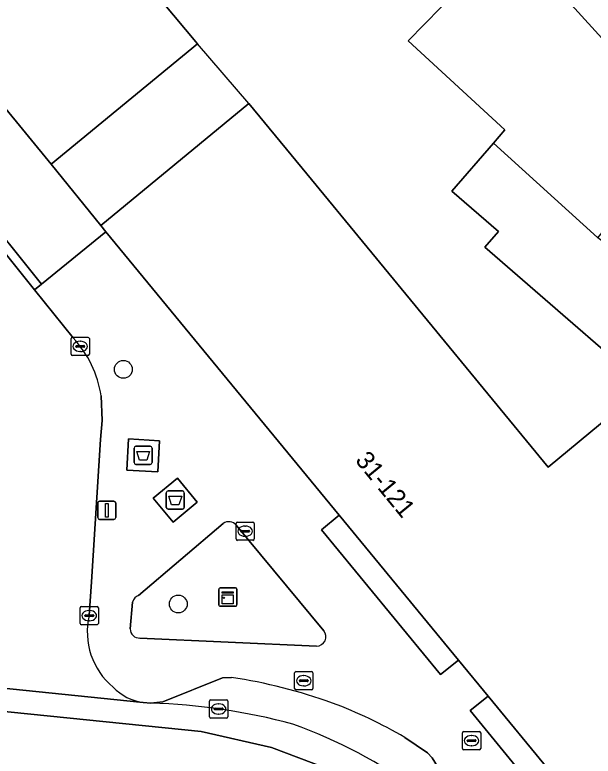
# Model space of a CAD drawing. Extents: x 160663 to 161506, y 382245 to 383291.
# Drawn here: x 160951.59 to 160983.36, y 382930.82 to 382971.53 of the extents above; entities that cross this region are included whole.
import ezdxf

# ---------------------------------------------------------------- set-up
doc = ezdxf.new("R2010")
doc.units = 0
for name, color, linetype in [('IMGEO_Afval_apart_plaats', 7, 'Continuous'), ('IMGEO_Boom', 7, 'Continuous'), ('IMGEO_Erf', 7, 'Continuous'), ('IMGEO_Groenvoorziening', 7, 'Continuous'), ('IMGEO_Kast', 7, 'Continuous'), ('IMGEO_Kolk', 7, 'Continuous'), ('IMGEO_Lichtmast', 7, 'Continuous'), ('IMGEO_Pand', 7, 'Continuous'), ('IMGEO_Pand_nummerreeks', 7, 'Continuous'), ('IMGEO_Pand_overbouw', 7, 'Continuous'), ('IMGEO_Parkeervlak_open', 7, 'Continuous'), ('IMGEO_Rijbaan_lokaal_gesloten', 7, 'Continuous'), ('IMGEO_Rijbaan_lokaal_open', 7, 'Continuous'), ('IMGEO_Rioolput', 7, 'Continuous'), ('IMGEO_Voetpad_gesloten', 7, 'Continuous'), ('IMGEO_Voetpad_open', 7, 'Continuous')]:
    doc.layers.add(name, color=color, linetype=linetype)

msp = doc.modelspace()

# ---------------------------------------------------------------- linework, layer by layer
at = {"layer": 'IMGEO_Afval_apart_plaats'}
for p, q in [((160958.144, 382946.94), (160958.144, 382947.74)), ((160958.144, 382947.74), (160958.144, 382946.94)), ((160958.244, 382947.84), (160959.034, 382947.84)), ((160959.034, 382947.84), (160958.244, 382947.84)), ((160959.134, 382947.74), (160959.134, 382946.94)), ((160959.134, 382946.94), (160959.134, 382947.74)), ((160959.034, 382946.84), (160958.244, 382946.84)), ((160958.244, 382946.84), (160959.034, 382946.84)), ((160959.909, 382944.486), (160959.909, 382945.286)), ((160959.909, 382945.286), (160959.909, 382944.486)), ((160960.009, 382945.386), (160960.799, 382945.386)), ((160960.799, 382945.386), (160960.009, 382945.386)), ((160960.899, 382945.286), (160960.899, 382944.486)), ((160960.899, 382944.486), (160960.899, 382945.286)), ((160960.799, 382944.386), (160960.009, 382944.386)), ((160960.009, 382944.386), (160960.799, 382944.386))]:
    msp.add_line(p, q, dxfattribs=at)
for points in [[(160958.287, 382947.554), (160958.991, 382947.554), (160958.842, 382947.084), (160958.436, 382947.084), (160958.287, 382947.554)], [(160960.052, 382945.1), (160960.756, 382945.1), (160960.607, 382944.63), (160960.201, 382944.63), (160960.052, 382945.1)]]:
    msp.add_lwpolyline(points, dxfattribs=at)
for centre, start, end in [((160958.244, 382947.74), 90, 180), ((160958.244, 382947.74), 90, 180), ((160959.034, 382947.74), 0, 90), ((160959.034, 382947.74), 360, 90), ((160958.244, 382946.94), 180, 270), ((160958.244, 382946.94), 180, 270), ((160959.034, 382946.94), 270, 0), ((160959.034, 382946.94), 270, 0), ((160960.009, 382945.286), 90, 180), ((160960.009, 382945.286), 90, 180), ((160960.799, 382945.286), 0, 90), ((160960.799, 382945.286), 360, 90), ((160960.009, 382944.486), 180, 270), ((160960.009, 382944.486), 180, 270), ((160960.799, 382944.486), 270, 0), ((160960.799, 382944.486), 270, 0)]:
    msp.add_arc(centre, 0.1, start, end, dxfattribs=at)
at = {"layer": 'IMGEO_Boom'}
for centre in [(160957.553, 382952.063), (160960.57, 382939.179)]:
    msp.add_circle(centre, 0.489, dxfattribs=at)
at = {"layer": 'IMGEO_Erf'}
msp.add_lwpolyline([(160958.423, 382973.784), (160961.617, 382969.937), (160953.589, 382963.329), (160956.311, 382959.971), (160964.447, 382966.667), (160967.625, 382962.807), (160980.882, 382946.7), (160986.008, 382950.919), (160995.794, 382942.001), (160999.488, 382938.635), (160999.653, 382938.77), (160996.011, 382942.24), (160988.597, 382949.072), (160977.411, 382958.766), (160978.16, 382959.63), (160975.601, 382961.849), (160977.888, 382964.488), (160978.517, 382965.213), (160973.196, 382970.113), (160978.583, 382975.62)], dxfattribs=at)
at = {"layer": 'IMGEO_Groenvoorziening'}
for points in [[(160963.041, 382943.596), (160958.386, 382939.653)], [(160968.572, 382937.711), (160963.757, 382943.512)], [(160958.059, 382939.286), (160957.934, 382937.816)], [(160958.464, 382937.311), (160968.165, 382936.866)]]:
    msp.add_lwpolyline(points, dxfattribs=at)
for centre, radius, start, end in [((160963.354, 382943.174), 0.526, 40.0265, 126.591), ((160958.57, 382939.16), 0.526, 110.4587, 166.1387), ((160958.419, 382937.794), 0.485, 177.4466, 275.3208), ((160968.165, 382937.387), 0.521, 270.0201, 38.5437)]:
    msp.add_arc(centre, radius, start, end, dxfattribs=at)
at = {"layer": 'IMGEO_Kast'}
for p, q in [((160962.793, 382939.135), (160962.793, 382939.976)), ((160962.793, 382939.976), (160962.793, 382939.135)), ((160962.868, 382940.06), (160963.709, 382940.06)), ((160963.709, 382940.06), (160962.868, 382940.06)), ((160963.793, 382939.985), (160963.793, 382939.144)), ((160963.793, 382939.144), (160963.793, 382939.985)), ((160963.718, 382939.06), (160962.877, 382939.06)), ((160962.877, 382939.06), (160963.718, 382939.06))]:
    msp.add_line(p, q, dxfattribs=at)
for points in [[(160962.988, 382939.85), (160963.588, 382939.85), (160963.588, 382939.765), (160962.988, 382939.765), (160962.988, 382939.85)], [(160962.988, 382939.675), (160963.588, 382939.675), (160963.588, 382939.186), (160962.988, 382939.186), (160962.988, 382939.675)]]:
    msp.add_lwpolyline(points, dxfattribs=at)
msp.add_circle((160963.072, 382939.524), 0.0377, dxfattribs=at)
for centre, start, end in [((160962.871, 382939.982), 92.4484, 184.2845), ((160962.871, 382939.982), 92.4484, 184.2845), ((160963.715, 382939.982), 2.4484, 94.2845), ((160963.715, 382939.982), 2.4484, 94.2845), ((160962.871, 382939.138), 182.4484, 274.2845), ((160962.871, 382939.138), 182.4484, 274.2845), ((160963.715, 382939.138), 272.4484, 4.2845), ((160963.715, 382939.138), 272.4484, 4.2845)]:
    msp.add_arc(centre, 0.0779, start, end, dxfattribs=at)
at = {"layer": 'IMGEO_Kolk'}
for p, q in [((160954.683, 382952.898), (160954.683, 382953.75)), ((160954.758, 382953.824), (160955.61, 382953.824)), ((160955.171, 382953.604), (160955.196, 382953.604)), ((160955.684, 382953.75), (160955.684, 382952.898)), ((160954.942, 382953.318), (160954.942, 382953.33)), ((160955.38, 382953.281), (160954.982, 382953.281)), ((160954.985, 382953.367), (160955.383, 382953.367)), ((160955.426, 382953.33), (160955.426, 382953.318)), ((160955.61, 382952.824), (160954.758, 382952.824)), ((160955.194, 382953.044), (160955.169, 382953.044)), ((160963.744, 382942.749), (160963.744, 382943.601)), ((160963.819, 382943.675), (160964.671, 382943.675)), ((160964.232, 382943.455), (160964.257, 382943.455)), ((160964.745, 382943.601), (160964.745, 382942.749)), ((160964.003, 382943.169), (160964.003, 382943.181)), ((160964.441, 382943.132), (160964.043, 382943.132)), ((160964.046, 382943.218), (160964.444, 382943.218)), ((160964.487, 382943.181), (160964.487, 382943.169)), ((160964.671, 382942.675), (160963.819, 382942.675)), ((160964.255, 382942.895), (160964.23, 382942.895)), ((160955.18, 382938.115), (160955.18, 382938.967)), ((160955.255, 382939.041), (160956.107, 382939.041)), ((160956.181, 382938.967), (160956.181, 382938.115)), ((160955.439, 382938.535), (160955.439, 382938.547)), ((160955.482, 382938.584), (160955.88, 382938.584)), ((160955.668, 382938.821), (160955.693, 382938.821)), ((160955.923, 382938.547), (160955.923, 382938.535)), ((160955.877, 382938.498), (160955.479, 382938.498)), ((160955.691, 382938.261), (160955.666, 382938.261)), ((160956.107, 382938.041), (160955.255, 382938.041)), ((160962.286, 382932.99), (160962.286, 382933.842)), ((160962.361, 382933.916), (160963.213, 382933.916)), ((160962.774, 382933.696), (160962.799, 382933.696)), ((160963.287, 382933.842), (160963.287, 382932.99)), ((160962.545, 382933.41), (160962.545, 382933.422)), ((160962.983, 382933.373), (160962.585, 382933.373)), ((160962.588, 382933.459), (160962.986, 382933.459)), ((160963.029, 382933.422), (160963.029, 382933.41)), ((160963.213, 382932.916), (160962.361, 382932.916)), ((160962.797, 382933.136), (160962.772, 382933.136)), ((160976.182, 382931.248), (160976.182, 382932.1)), ((160976.257, 382932.174), (160977.109, 382932.174)), ((160977.183, 382932.1), (160977.183, 382931.248)), ((160976.441, 382931.668), (160976.441, 382931.68)), ((160976.879, 382931.631), (160976.481, 382931.631)), ((160976.484, 382931.717), (160976.882, 382931.717)), ((160976.67, 382931.954), (160976.695, 382931.954)), ((160976.925, 382931.68), (160976.925, 382931.668)), ((160977.109, 382931.174), (160976.257, 382931.174)), ((160976.693, 382931.394), (160976.668, 382931.394))]:
    msp.add_line(p, q, dxfattribs=at)
for points in [[(160954.683, 382952.898), (160954.683, 382953.75)], [(160954.758, 382953.824), (160955.61, 382953.824)], [(160955.684, 382953.75), (160955.684, 382952.898)], [(160955.61, 382952.824), (160954.758, 382952.824)], [(160963.744, 382942.749), (160963.744, 382943.601)], [(160963.819, 382943.675), (160964.671, 382943.675)], [(160964.745, 382943.601), (160964.745, 382942.749)], [(160964.671, 382942.675), (160963.819, 382942.675)], [(160955.18, 382938.115), (160955.18, 382938.967)], [(160955.255, 382939.041), (160956.107, 382939.041)], [(160956.181, 382938.967), (160956.181, 382938.115)], [(160956.107, 382938.041), (160955.255, 382938.041)], [(160962.286, 382932.99), (160962.286, 382933.842)], [(160962.361, 382933.916), (160963.213, 382933.916)], [(160963.287, 382933.842), (160963.287, 382932.99)], [(160963.213, 382932.916), (160962.361, 382932.916)], [(160976.182, 382931.248), (160976.182, 382932.1)], [(160976.257, 382932.174), (160977.109, 382932.174)], [(160977.183, 382932.1), (160977.183, 382931.248)], [(160977.109, 382931.174), (160976.257, 382931.174)]]:
    msp.add_lwpolyline(points, dxfattribs=at)
for centre, radius, start, end in [((160954.76, 382953.748), 0.0765, 91.552, 178.448), ((160954.76, 382953.748), 0.0765, 91.552, 178.448), ((160955.608, 382953.748), 0.0765, 1.552, 88.448), ((160955.608, 382953.748), 0.0765, 1.552, 88.448), ((160954.982, 382953.327), 0.0403, 85.8775, 175.7526), ((160954.979, 382953.317), 0.0366, 178.938, 274.7102), ((160955.383, 382953.324), 0.043, 264.8664, 352.4533), ((160955.387, 382953.329), 0.0386, 1.7309, 96.639), ((160954.76, 382952.9), 0.0765, 181.552, 268.448), ((160954.76, 382952.9), 0.0765, 181.552, 268.448), ((160955.608, 382952.9), 0.0765, 271.552, 358.448), ((160955.608, 382952.9), 0.0765, 271.552, 358.448), ((160963.821, 382943.599), 0.0765, 91.552, 178.448), ((160963.821, 382943.599), 0.0765, 91.552, 178.448), ((160964.669, 382943.599), 0.0765, 1.552, 88.448), ((160964.669, 382943.599), 0.0765, 1.552, 88.448), ((160964.043, 382943.178), 0.0403, 85.8775, 175.7526), ((160964.04, 382943.168), 0.0366, 178.938, 274.7102), ((160964.444, 382943.175), 0.043, 264.8664, 352.4533), ((160964.448, 382943.18), 0.0386, 1.7309, 96.639), ((160963.821, 382942.751), 0.0765, 181.552, 268.448), ((160963.821, 382942.751), 0.0765, 181.552, 268.448), ((160964.669, 382942.751), 0.0765, 271.552, 358.448), ((160964.669, 382942.751), 0.0765, 271.552, 358.448), ((160955.257, 382938.965), 0.0765, 91.552, 178.448), ((160955.257, 382938.965), 0.0765, 91.552, 178.448), ((160956.105, 382938.965), 0.0765, 1.552, 88.448), ((160956.105, 382938.965), 0.0765, 1.552, 88.448), ((160955.479, 382938.544), 0.0403, 85.8775, 175.7526), ((160955.476, 382938.534), 0.0366, 178.938, 274.7102), ((160955.88, 382938.541), 0.043, 264.8664, 352.4533), ((160955.884, 382938.546), 0.0386, 1.7309, 96.639), ((160955.257, 382938.117), 0.0765, 181.552, 268.448), ((160955.257, 382938.117), 0.0765, 181.552, 268.448), ((160956.105, 382938.117), 0.0765, 271.552, 358.448), ((160956.105, 382938.117), 0.0765, 271.552, 358.448), ((160962.363, 382933.84), 0.0765, 91.552, 178.448), ((160962.363, 382933.84), 0.0765, 91.552, 178.448), ((160963.211, 382933.84), 0.0765, 1.552, 88.448), ((160963.211, 382933.84), 0.0765, 1.552, 88.448), ((160962.585, 382933.419), 0.0403, 85.8775, 175.7526), ((160962.582, 382933.409), 0.0366, 178.938, 274.7102), ((160962.986, 382933.416), 0.043, 264.8664, 352.4533), ((160962.99, 382933.421), 0.0386, 1.7309, 96.639), ((160962.363, 382932.992), 0.0765, 181.552, 268.448), ((160962.363, 382932.992), 0.0765, 181.552, 268.448), ((160963.211, 382932.992), 0.0765, 271.552, 358.448), ((160963.211, 382932.992), 0.0765, 271.552, 358.448), ((160976.259, 382932.098), 0.0765, 91.552, 178.448), ((160976.259, 382932.098), 0.0765, 91.552, 178.448), ((160977.107, 382932.098), 0.0765, 1.552, 88.448), ((160977.107, 382932.098), 0.0765, 1.552, 88.448), ((160976.481, 382931.677), 0.0403, 85.8775, 175.7526), ((160976.478, 382931.667), 0.0366, 178.938, 274.7102), ((160976.882, 382931.674), 0.043, 264.8664, 352.4533), ((160976.886, 382931.679), 0.0386, 1.7309, 96.639), ((160976.259, 382931.25), 0.0765, 181.552, 268.448), ((160976.259, 382931.25), 0.0765, 181.552, 268.448), ((160977.107, 382931.25), 0.0765, 271.552, 358.448), ((160977.107, 382931.25), 0.0765, 271.552, 358.448)]:
    msp.add_arc(centre, radius, start, end, dxfattribs=at)
for centre, major_axis, ratio, start_param, end_param in [((160955.17, 382953.324), (-0.387, 0.002), 0.722429, 4.712389, 7.853982), ((160955.195, 382953.324), (-0.39, 0.002), 0.717154, 1.570796, 4.712389), ((160964.231, 382943.175), (-0.387, 0.002), 0.722429, 4.712389, 7.853982), ((160964.256, 382943.175), (-0.39, 0.002), 0.717154, 1.570796, 4.712389), ((160955.667, 382938.541), (-0.387, 0.002), 0.722429, 4.712389, 7.853982), ((160955.692, 382938.541), (-0.39, 0.002), 0.717154, 1.570796, 4.712389), ((160962.773, 382933.416), (-0.387, 0.002), 0.722429, 4.712389, 7.853982), ((160962.798, 382933.416), (-0.39, 0.002), 0.717154, 1.570796, 4.712389), ((160976.669, 382931.674), (-0.387, 0.002), 0.722429, 4.712389, 7.853982), ((160976.694, 382931.674), (-0.39, 0.002), 0.717154, 1.570796, 4.712389)]:
    msp.add_ellipse(centre, major_axis=major_axis, ratio=ratio, start_param=start_param, end_param=end_param, dxfattribs=at)
at = {"layer": 'IMGEO_Lichtmast'}
for p, q in [((160956.148, 382943.926), (160956.148, 382944.726)), ((160956.148, 382944.726), (160956.148, 382943.926)), ((160956.248, 382944.826), (160957.038, 382944.826)), ((160957.038, 382944.826), (160956.248, 382944.826)), ((160957.138, 382944.726), (160957.138, 382943.926)), ((160957.138, 382943.926), (160957.138, 382944.726)), ((160957.038, 382943.826), (160956.248, 382943.826)), ((160956.248, 382943.826), (160957.038, 382943.826))]:
    msp.add_line(p, q, dxfattribs=at)
msp.add_lwpolyline([(160956.568, 382944.701), (160956.718, 382944.701), (160956.718, 382943.951), (160956.568, 382943.951), (160956.568, 382944.701)], dxfattribs=at)
for centre, start, end in [((160956.248, 382944.726), 90, 180), ((160956.248, 382944.726), 90, 180), ((160957.038, 382944.726), 0, 90), ((160957.038, 382944.726), 360, 90), ((160956.248, 382943.926), 180, 270), ((160956.248, 382943.926), 180, 270), ((160957.038, 382943.926), 270, 0), ((160957.038, 382943.926), 270, 0)]:
    msp.add_arc(centre, 0.1, start, end, dxfattribs=at)
at = {"layer": 'IMGEO_Pand'}
for points in [[(160936.91, 383000), (160925.377, 383014.054), (160925.308, 383014.138), (160917.332, 383007.56), (160917.629, 383007.213), (160923.54, 383000), (160953.589, 382963.329), (160961.617, 382969.937), (160958.423, 382973.784)], [(160982.974, 382980.502), (160978.741, 382975.864), (160978.78, 382975.821), (160988.34, 382965.314), (160993.051, 382971.304)], [(160978.78, 382975.821), (160978.583, 382975.62), (160973.196, 382970.113), (160978.517, 382965.213), (160977.888, 382964.488), (160983.601, 382959.296), (160983.622, 382959.281), (160984.019, 382959.789), (160988.236, 382965.181), (160988.34, 382965.314)], [(160967.625, 382962.807), (160964.447, 382966.667), (160956.311, 382959.971), (160956.597, 382959.624), (160969.413, 382944.053), (160975.966, 382936.092), (160977.597, 382934.11), (160984.218, 382926.066), (160984.598, 382926.379), (160999.488, 382938.635), (160995.794, 382942.001), (160986.008, 382950.919), (160980.882, 382946.7)], [(160992.088, 382953), (160983.622, 382959.281), (160983.601, 382959.296), (160977.888, 382964.488), (160975.601, 382961.849), (160978.16, 382959.63), (160977.411, 382958.766), (160988.597, 382949.072), (160996.011, 382942.24), (160999.653, 382938.77), (160999.879, 382938.742), (161000, 382938.882), (161000.324, 382939.258), (161000.226, 382939.512), (161003.75, 382943.874), (161003.903, 382943.85), (161004.086, 382944.1), (161000, 382947.131)]]:
    msp.add_lwpolyline(points, close=True, dxfattribs=at)
at = {"layer": 'IMGEO_Pand_overbouw'}
msp.add_lwpolyline([(160961.617, 382969.937), (160953.589, 382963.329), (160956.311, 382959.971), (160964.447, 382966.667)], close=True, dxfattribs=at)
at = {"layer": 'IMGEO_Parkeervlak_open'}
for points in [[(160963.495, 382935.145), (160962.996, 382935.121), (160959.725, 382933.811), (160959.055, 382933.734)], [(160973.772, 382928.936), (160977.372, 382926.36), (160976.872, 382926.91), (160974.515, 382930.732), (160974.255, 382931.008), (160973.014, 382931.85)]]:
    msp.add_lwpolyline(points, dxfattribs=at)
for centre, radius, start, end in [((160959.237, 382906.713), 28.749, 70.0745, 81.4834), ((160957.949, 382899.049), 34.703, 75.1079, 88.1743), ((160960.292, 382910.213), 25.1, 59.5461, 69.6156), ((160957.369, 382906.264), 27.983, 54.1145, 70.1566)]:
    msp.add_arc(centre, radius, start, end, dxfattribs=at)
at = {"layer": 'IMGEO_Rijbaan_lokaal_gesloten'}
for points in [[(160959.055, 382933.734), (160958.649, 382933.764), (160946.296, 382935.03), (160945.978, 382935.062), (160910.957, 382938.648), (160899.65, 382939.904)], [(160978.469, 382923.697), (160976.623, 382925.025), (160972.821, 382927.904), (160969.512, 382929.861), (160965.691, 382931.306), (160961.831, 382932.175), (160895.761, 382938.889), (160890.497, 382938.296), (160885.51, 382936.782), (160874.133, 382934.008), (160870.606, 382932.878)], [(160890.497, 382938.296), (160895.761, 382938.889), (160961.831, 382932.175), (160965.691, 382931.306), (160969.512, 382929.861), (160972.821, 382927.904), (160976.623, 382925.025), (160978.469, 382923.697)]]:
    msp.add_lwpolyline(points, dxfattribs=at)
for centre, radius, start, end in [((160957.949, 382899.049), 34.703, 75.1079, 88.1743), ((160957.369, 382906.264), 27.983, 54.1145, 70.1566)]:
    msp.add_arc(centre, radius, start, end, dxfattribs=at)
at = {"layer": 'IMGEO_Rijbaan_lokaal_open'}
for points in [[(160954.79, 382953.789), (160952.666, 382956.429), (160949.045, 382960.931), (160948.644, 382961.441), (160945.313, 382965.677), (160933.124, 382981.221), (160924.797, 382991.941)], [(160955.68, 382938.541), (160955.803, 382940.404), (160956.296, 382948.204), (160956.385, 382949.262), (160956.333, 382950.602)], [(160946.296, 382935.03), (160958.649, 382933.764)]]:
    msp.add_lwpolyline(points, dxfattribs=at)
for centre, radius, start, end in [((160950.43, 382949.711), 5.97, 8.5827, 43.0856), ((160959.466, 382937.627), 3.895, 166.4214, 230.6236), ((160959.063, 382936.6), 2.866, 223.8039, 261.6887)]:
    msp.add_arc(centre, radius, start, end, dxfattribs=at)
at = {"layer": 'IMGEO_Rioolput'}
for p, q in [((160966.963, 382934.538), (160966.963, 382935.39)), ((160967.038, 382935.464), (160967.89, 382935.464)), ((160967.451, 382935.244), (160967.476, 382935.244)), ((160967.964, 382935.39), (160967.964, 382934.538)), ((160967.222, 382934.958), (160967.222, 382934.97)), ((160967.66, 382934.921), (160967.262, 382934.921)), ((160967.265, 382935.007), (160967.663, 382935.007)), ((160967.706, 382934.97), (160967.706, 382934.958)), ((160967.89, 382934.464), (160967.038, 382934.464)), ((160967.474, 382934.684), (160967.449, 382934.684))]:
    msp.add_line(p, q, dxfattribs=at)
for points in [[(160966.963, 382934.538), (160966.963, 382935.39)], [(160967.038, 382935.464), (160967.89, 382935.464)], [(160967.964, 382935.39), (160967.964, 382934.538)], [(160967.89, 382934.464), (160967.038, 382934.464)]]:
    msp.add_lwpolyline(points, dxfattribs=at)
for centre, radius, start, end in [((160967.04, 382935.388), 0.0765, 91.552, 178.448), ((160967.04, 382935.388), 0.0765, 91.552, 178.448), ((160967.888, 382935.388), 0.0765, 1.552, 88.448), ((160967.888, 382935.388), 0.0765, 1.552, 88.448), ((160967.262, 382934.967), 0.0403, 85.8775, 175.7526), ((160967.259, 382934.957), 0.0366, 178.938, 274.7102), ((160967.663, 382934.964), 0.043, 264.8664, 352.4533), ((160967.667, 382934.969), 0.0386, 1.7309, 96.639), ((160967.04, 382934.54), 0.0765, 181.552, 268.448), ((160967.04, 382934.54), 0.0765, 181.552, 268.448), ((160967.888, 382934.54), 0.0765, 271.552, 358.448), ((160967.888, 382934.54), 0.0765, 271.552, 358.448)]:
    msp.add_arc(centre, radius, start, end, dxfattribs=at)
for centre, major_axis, ratio, start_param, end_param in [((160967.45, 382934.964), (-0.387, 0.002), 0.722429, 4.712389, 7.853982), ((160967.475, 382934.964), (-0.39, 0.002), 0.717154, 1.570796, 4.712389)]:
    msp.add_ellipse(centre, major_axis=major_axis, ratio=ratio, start_param=start_param, end_param=end_param, dxfattribs=at)
at = {"layer": 'IMGEO_Voetpad_gesloten'}
for points in [[(160959.543, 382948.146), (160957.838, 382948.241), (160957.739, 382946.53), (160959.438, 382946.441)], [(160960.521, 382946.091), (160959.198, 382944.996), (160960.286, 382943.681), (160961.609, 382944.776)]]:
    msp.add_lwpolyline(points, close=True, dxfattribs=at)
at = {"layer": 'IMGEO_Voetpad_open'}
for points in [[(160948.644, 382961.441), (160949.045, 382960.931), (160949.433, 382961.245), (160953.054, 382956.743), (160956.597, 382959.624), (160956.311, 382959.971), (160953.589, 382963.329), (160923.54, 383000), (160917.629, 383007.213), (160917.332, 383007.56), (160916.974, 383007.978), (160916.747, 383007.941), (160916.14, 383011.661)], [(160976.611, 382933.329), (160977.597, 382934.11), (160975.966, 382936.092), (160974.981, 382935.303), (160968.435, 382943.251), (160969.413, 382944.053), (160956.597, 382959.624), (160953.054, 382956.743), (160952.666, 382956.429), (160954.79, 382953.789)], [(160956.333, 382950.602), (160956.385, 382949.262), (160956.296, 382948.204), (160955.803, 382940.404), (160955.68, 382938.541)], [(160958.386, 382939.653), (160963.041, 382943.596)], [(160963.757, 382943.512), (160968.572, 382937.711)], [(160957.934, 382937.816), (160958.059, 382939.286)], [(160968.165, 382936.866), (160958.464, 382937.311)], [(160958.649, 382933.764), (160959.055, 382933.734), (160959.725, 382933.811), (160962.996, 382935.121), (160963.495, 382935.145)], [(160977.597, 382934.11), (160976.611, 382933.329), (160983.105, 382925.384)], [(160985.439, 382925.133), (160984.598, 382926.379), (160984.218, 382926.066), (160977.597, 382934.11)], [(160983.105, 382925.384), (160976.611, 382933.329)], [(160973.014, 382931.85), (160974.255, 382931.008), (160974.515, 382930.732), (160976.872, 382926.91), (160977.372, 382926.36), (160977.911, 382925.962), (160979.103, 382925.175)]]:
    msp.add_lwpolyline(points, dxfattribs=at)
for points in [[(160949.045, 382960.931), (160952.666, 382956.429), (160953.054, 382956.743), (160949.433, 382961.245)], [(160957.739, 382946.53), (160957.838, 382948.241), (160959.543, 382948.146), (160959.438, 382946.441)], [(160960.286, 382943.681), (160959.198, 382944.996), (160960.521, 382946.091), (160961.609, 382944.776)], [(160975.966, 382936.092), (160969.413, 382944.053), (160968.435, 382943.251), (160974.981, 382935.303)]]:
    msp.add_lwpolyline(points, close=True, dxfattribs=at)
for centre, radius, start, end in [((160950.43, 382949.711), 5.97, 8.5827, 43.0856), ((160963.354, 382943.174), 0.526, 40.0265, 126.591), ((160958.57, 382939.16), 0.526, 110.4587, 166.1387), ((160959.466, 382937.627), 3.895, 166.4214, 230.6236), ((160958.419, 382937.794), 0.485, 177.4466, 275.3208), ((160968.165, 382937.387), 0.521, 270.0201, 38.5437), ((160959.237, 382906.713), 28.749, 70.0745, 81.4834), ((160959.063, 382936.6), 2.866, 223.8039, 261.6887), ((160960.292, 382910.213), 25.1, 59.5461, 69.6156)]:
    msp.add_arc(centre, radius, start, end, dxfattribs=at)

# ---------------------------------------------------------------- texts
at = {"layer": 'IMGEO_Pand_nummerreeks'}
msp.add_text('31-121', height=1, rotation=309.2932, dxfattribs=at).set_placement((160970.25, 382947.053))

doc.saveas('drawing.dxf')
